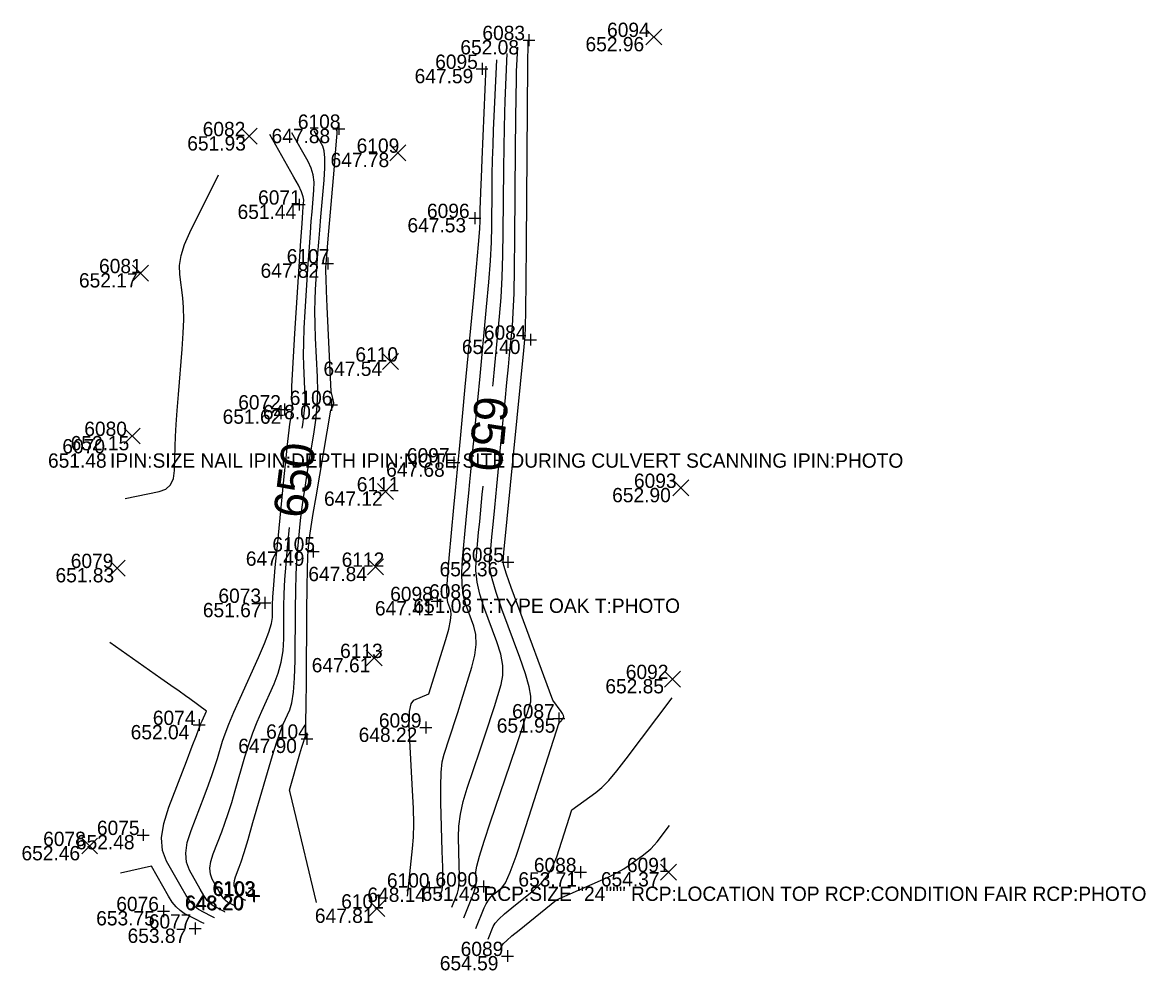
# Model space of a CAD drawing. Extents: x 2129350 to 2137777, y 657588 to 659885.
# Drawn here: x 2132810.6 to 2132904.6, y 659289.1 to 659368.6 of the extents above; entities that cross this region are included whole.
import ezdxf

# ---------------------------------------------------------------- set-up
doc = ezdxf.new("R2010")
doc.units = 0
for name, color, linetype in [('DT_X_Contour_Major', 7, 'Continuous'), ('DT_X_Contour_Minor', 7, 'Continuous'), ('SV_X_Random_Point', 7, 'Continuous'), ('SV_X_Shot_Marker', 7, 'Continuous'), ('SV_X_Text_Comment', 7, 'Continuous'), ('SV_X_Text_Elevation', 7, 'Continuous'), ('SV_X_Text_Name', 7, 'Continuous')]:
    doc.layers.add(name, color=color, linetype=linetype)

msp = doc.modelspace()

# ---------------------------------------------------------------- linework, layer by layer
at = {"layer": 'DT_X_Contour_Major'}
for points in [[(2132849.942, 659338.077), (2132849.965, 659338.308), (2132850.108, 659339.825), (2132850.495, 659343.923), (2132850.624, 659345.517), (2132850.721, 659347.224), (2132850.785, 659349.044), (2132850.817, 659350.978), (2132850.859, 659356.286), (2132850.878, 659358.135), (2132850.902, 659359.699), (2132850.932, 659360.979), (2132850.967, 659361.974), (2132851.146, 659365.957)], [(2132833.973, 659334.574), (2132834.021, 659334.853), (2132834.125, 659335.582), (2132834.19, 659336.319), (2132834.215, 659337.063), (2132834.199, 659337.815), (2132834.106, 659339.831), (2132834.087, 659340.68), (2132834.101, 659341.714), (2132834.148, 659342.934), (2132834.229, 659344.339), (2132834.486, 659348.334), (2132834.578, 659349.73), (2132834.661, 659350.921), (2132834.734, 659351.907), (2132834.799, 659352.689), (2132834.957, 659354.5), (2132834.972, 659355.16), (2132834.9, 659355.779), (2132834.739, 659356.358), (2132834.489, 659356.896), (2132833.12, 659359.316)], [(2132846.497, 659294.431), (2132846.975, 659295.621), (2132847.061, 659295.955), (2132847.115, 659296.45), (2132847.138, 659297.105), (2132847.128, 659297.919), (2132847.06, 659300.304), (2132847.086, 659301.232), (2132847.218, 659302.227), (2132847.455, 659303.29), (2132847.798, 659304.421), (2132848.85, 659307.525), (2132849.223, 659308.63), (2132849.55, 659309.618), (2132849.833, 659310.488), (2132850.071, 659311.241), (2132850.646, 659313.092), (2132850.785, 659313.837), (2132850.767, 659314.682), (2132850.595, 659315.628), (2132850.267, 659316.675), (2132849.186, 659319.6), (2132848.841, 659320.669), (2132848.618, 659321.678), (2132848.517, 659322.63), (2132848.537, 659323.523), (2132848.752, 659325.828), (2132848.839, 659326.756), (2132849.056, 659328.999), (2132849.126, 659329.717)], [(2132828.378, 659294.508), (2132828.352, 659294.53), (2132828.278, 659294.572), (2132827.719, 659294.859), (2132827.575, 659294.967), (2132827.411, 659295.154), (2132827.226, 659295.419), (2132827.02, 659295.763), (2132826.444, 659296.785), (2132826.288, 659297.206), (2132826.251, 659297.702), (2132826.334, 659298.273), (2132826.536, 659298.92), (2132827.236, 659300.743), (2132827.503, 659301.474), (2132827.782, 659302.296), (2132828.072, 659303.211), (2132828.372, 659304.219), (2132829.188, 659307.028), (2132829.505, 659308.058), (2132829.843, 659309.04), (2132830.203, 659309.975), (2132830.584, 659310.861), (2132831.628, 659313.162), (2132831.972, 659314.044), (2132832.22, 659314.963), (2132832.372, 659315.921), (2132832.429, 659316.916), (2132832.451, 659319.621), (2132832.477, 659320.693), (2132832.536, 659321.879), (2132832.631, 659323.18), (2132832.76, 659324.596), (2132832.923, 659326.243)]]:
    msp.add_lwpolyline(points, dxfattribs=at)
at = {"layer": 'DT_X_Contour_Minor'}
for points in [[(2132847.513, 659293.541), (2132848.247, 659295.37), (2132848.384, 659295.747), (2132848.48, 659296.093), (2132848.534, 659296.408), (2132848.547, 659296.693), (2132848.526, 659297.411), (2132848.596, 659297.874), (2132848.822, 659298.723), (2132849.205, 659299.96), (2132849.743, 659301.583), (2132851.385, 659306.427), (2132851.938, 659308.059), (2132852.362, 659309.321), (2132852.659, 659310.214), (2132852.828, 659310.738), (2132853.109, 659311.641), (2132853.13, 659312.127), (2132852.986, 659312.909), (2132852.674, 659313.987), (2132852.195, 659315.36), (2132850.697, 659319.415), (2132850.211, 659320.808), (2132849.877, 659321.945), (2132849.695, 659322.826), (2132849.666, 659323.451), (2132849.79, 659324.777), (2132849.855, 659325.459), (2132849.956, 659326.51), (2132850.095, 659327.93), (2132850.271, 659329.719), (2132850.789, 659334.981), (2132850.97, 659336.82), (2132851.123, 659338.39), (2132851.249, 659339.69), (2132851.347, 659340.722), (2132851.573, 659343.112), (2132851.649, 659344.246), (2132851.711, 659345.855), (2132851.756, 659347.939), (2132851.786, 659350.497), (2132851.846, 659357.953), (2132851.867, 659360.454), (2132851.889, 659362.368), (2132851.91, 659363.692), (2132851.93, 659364.429), (2132852.022, 659366.494)], [(2132848.529, 659292.652), (2132849.222, 659294.377), (2132849.383, 659294.726), (2132849.569, 659295.032), (2132849.781, 659295.298), (2132850.019, 659295.521), (2132850.686, 659296.06), (2132850.986, 659296.49), (2132851.385, 659297.373), (2132851.884, 659298.709), (2132852.482, 659300.5), (2132855.504, 659309.913), (2132855.595, 659309.979), (2132855.618, 659309.999), (2132855.648, 659310.032), (2132855.685, 659310.077), (2132855.857, 659310.303), (2132855.88, 659310.384), (2132855.854, 659310.5), (2132855.778, 659310.651), (2132855.653, 659310.838), (2132854.957, 659311.789), (2132852.027, 659319.72), (2132851.479, 659321.223), (2132851.091, 659322.334), (2132850.863, 659323.053), (2132850.795, 659323.379), (2132850.828, 659323.727), (2132850.87, 659324.162), (2132852.533, 659341.073), (2132852.65, 659342.301), (2132852.675, 659342.976), (2132852.701, 659344.486), (2132852.728, 659346.833), (2132852.756, 659350.016), (2132852.875, 659365.036), (2132852.892, 659366.884), (2132852.899, 659367.032)], [(2132845.481, 659295.32), (2132845.702, 659295.871), (2132845.738, 659296.164), (2132845.751, 659296.808), (2132845.742, 659297.801), (2132845.71, 659299.146), (2132845.593, 659303.197), (2132845.577, 659304.59), (2132845.614, 659305.731), (2132845.706, 659306.621), (2132845.853, 659307.258), (2132846.315, 659308.622), (2132846.508, 659309.201), (2132846.739, 659309.915), (2132847.008, 659310.762), (2132847.315, 659311.745), (2132848.184, 659314.543), (2132848.439, 659315.546), (2132848.549, 659316.454), (2132848.516, 659317.269), (2132848.339, 659317.989), (2132847.675, 659319.786), (2132847.472, 659320.529), (2132847.359, 659321.411), (2132847.338, 659322.434), (2132847.407, 659323.595), (2132847.714, 659326.878), (2132847.824, 659328.053), (2132847.925, 659329.117), (2132848.016, 659330.069), (2132848.098, 659330.91), (2132848.304, 659333.003), (2132848.398, 659333.963), (2132848.523, 659335.27), (2132848.68, 659336.925), (2132848.87, 659338.928), (2132849.418, 659344.734), (2132849.599, 659346.788), (2132849.731, 659348.593), (2132849.814, 659350.15), (2132849.848, 659351.46), (2132849.873, 659354.62), (2132849.888, 659355.816), (2132849.915, 659357.031), (2132849.954, 659358.265), (2132850.005, 659359.519), (2132850.27, 659365.419)], [(2132842.789, 659295.355), (2132843.223, 659299.359), (2132843.292, 659300.306), (2132843.316, 659301.431), (2132843.293, 659302.734), (2132843.224, 659304.216), (2132842.977, 659308.405), (2132842.93, 659309.795), (2132842.973, 659310.82), (2132843.106, 659311.482), (2132843.329, 659311.78), (2132844.581, 659312.323), (2132845.991, 659316.86), (2132846.244, 659317.742), (2132846.398, 659318.443), (2132846.454, 659318.964), (2132846.411, 659319.304), (2132846.164, 659319.971), (2132846.102, 659320.389), (2132846.1, 659321.145), (2132846.159, 659322.237), (2132846.278, 659323.667), (2132846.676, 659327.928), (2132846.809, 659329.35), (2132846.977, 659331.139), (2132847.112, 659332.534), (2132847.223, 659333.709), (2132847.396, 659335.542), (2132847.631, 659338.031), (2132848.341, 659345.545), (2132848.574, 659348.058), (2132848.741, 659349.962), (2132848.843, 659351.256), (2132848.878, 659351.941), (2132848.887, 659352.954), (2132848.899, 659353.496), (2132848.929, 659354.362), (2132848.977, 659355.551), (2132849.043, 659357.065), (2132849.394, 659364.881)], [(2132835.18, 659294.841), (2132833.305, 659302.649), (2132832.963, 659304.058), (2132832.918, 659304.234), (2132832.903, 659304.235), (2132833.786, 659307.277), (2132833.954, 659307.853), (2132834.08, 659308.275), (2132834.162, 659308.545), (2132834.202, 659308.662), (2132834.251, 659308.769), (2132834.269, 659309.083), (2132834.287, 659309.944), (2132834.306, 659311.353), (2132834.324, 659313.308), (2132834.373, 659319.252), (2132834.393, 659321.24), (2132834.415, 659322.746), (2132834.441, 659323.77), (2132834.469, 659324.311), (2132834.549, 659325.112), (2132834.608, 659325.569), (2132834.727, 659326.339), (2132834.904, 659327.423), (2132835.141, 659328.82), (2132836.385, 659336.071), (2132836.512, 659336.315), (2132836.532, 659336.358), (2132836.55, 659336.402), (2132836.566, 659336.447), (2132836.607, 659336.566), (2132836.616, 659336.623), (2132836.613, 659336.706), (2132836.597, 659336.814), (2132836.569, 659336.946), (2132836.409, 659337.625), (2132836.079, 659344.73), (2132836.018, 659346.077), (2132835.976, 659347.076), (2132835.955, 659347.726), (2132835.953, 659348.026), (2132835.975, 659348.361), (2132836, 659348.673), (2132836.15, 659350.42), (2132836.654, 659356.179), (2132836.776, 659357.602), (2132836.858, 659358.627), (2132836.901, 659359.253), (2132836.904, 659359.482), (2132836.825, 659359.621)], [(2132827.508, 659294.027), (2132827.489, 659294.044), (2132827.38, 659294.102), (2132826.513, 659294.548), (2132826.289, 659294.716), (2132826.033, 659295.006), (2132825.746, 659295.419), (2132825.426, 659295.954), (2132824.529, 659297.544), (2132824.286, 659298.199), (2132824.229, 659298.97), (2132824.358, 659299.859), (2132824.673, 659300.864), (2132825.761, 659303.701), (2132826.138, 659304.699), (2132826.451, 659305.565), (2132826.702, 659306.3), (2132826.889, 659306.904), (2132827.306, 659308.338), (2132827.515, 659308.967), (2132827.829, 659309.781), (2132828.249, 659310.779), (2132828.775, 659311.961), (2132830.317, 659315.358), (2132830.824, 659316.524), (2132831.187, 659317.473), (2132831.406, 659318.205), (2132831.481, 659318.72), (2132831.49, 659319.805), (2132831.518, 659320.419), (2132831.597, 659321.446), (2132831.726, 659322.885), (2132831.905, 659324.738), (2132832.449, 659330.23), (2132832.633, 659332.067), (2132832.779, 659333.458), (2132832.885, 659334.404), (2132832.952, 659334.904), (2132833.079, 659335.644), (2132833.119, 659335.923), (2132833.144, 659336.205), (2132833.153, 659336.49), (2132833.147, 659336.777), (2132833.111, 659337.549), (2132833.117, 659338.075), (2132833.162, 659339.075), (2132833.245, 659340.549), (2132833.366, 659342.496), (2132833.868, 659350.258), (2132833.962, 659351.701), (2132834.027, 659352.65), (2132834.06, 659353.106), (2132834.109, 659353.661), (2132834.071, 659353.939), (2132833.92, 659354.355), (2132833.658, 659354.91), (2132833.282, 659355.603), (2132831.268, 659359.163)], [(2132829.247, 659294.989), (2132829.215, 659295.017), (2132829.176, 659295.041), (2132828.925, 659295.171), (2132828.861, 659295.219), (2132828.788, 659295.302), (2132828.706, 659295.42), (2132828.614, 659295.572), (2132828.358, 659296.027), (2132828.289, 659296.214), (2132828.273, 659296.434), (2132828.31, 659296.688), (2132828.399, 659296.975), (2132828.71, 659297.786), (2132828.869, 659298.248), (2132829.113, 659299.027), (2132829.442, 659300.122), (2132829.855, 659301.533), (2132831.071, 659305.719), (2132831.495, 659307.149), (2132831.857, 659308.299), (2132832.156, 659309.17), (2132832.393, 659309.762), (2132832.939, 659310.966), (2132833.121, 659311.563), (2132833.254, 659312.454), (2132833.339, 659313.637), (2132833.376, 659315.112), (2132833.412, 659319.437), (2132833.435, 659320.966), (2132833.476, 659322.313), (2132833.536, 659323.475), (2132833.614, 659324.453), (2132833.849, 659326.818), (2132833.951, 659327.74), (2132834.081, 659328.734), (2132834.24, 659329.799), (2132834.427, 659330.936), (2132834.963, 659334.063), (2132835.132, 659335.241), (2132835.236, 659336.433), (2132835.276, 659337.637), (2132835.252, 659338.853), (2132835.1, 659342.114), (2132835.057, 659343.285), (2132835.041, 659344.353), (2132835.052, 659345.319), (2132835.091, 659346.183), (2132835.231, 659348.347), (2132835.289, 659349.201), (2132835.359, 659350.14), (2132835.442, 659351.164), (2132835.537, 659352.272), (2132835.805, 659355.34), (2132835.874, 659356.381), (2132835.879, 659357.203), (2132835.82, 659357.806), (2132835.697, 659358.189), (2132834.973, 659359.469)], [(2132819.148, 659328.673), (2132822.013, 659329.253), (2132822.553, 659329.457), (2132822.945, 659329.818), (2132823.188, 659330.337), (2132823.284, 659331.015), (2132823.34, 659333.033), (2132823.374, 659333.873), (2132823.431, 659334.878), (2132823.512, 659336.05), (2132823.617, 659337.389), (2132823.929, 659341.178), (2132824.02, 659342.513), (2132824.058, 659343.675), (2132824.044, 659344.665), (2132823.977, 659345.481), (2132823.728, 659347.429), (2132823.71, 659348.197), (2132823.845, 659349.041), (2132824.131, 659349.961), (2132824.569, 659350.956), (2132826.966, 659355.778)], [(2132826.639, 659293.546), (2132826.626, 659293.557), (2132826.305, 659293.724), (2132825.307, 659294.236), (2132825.003, 659294.464), (2132824.656, 659294.858), (2132824.265, 659295.418), (2132823.831, 659296.144), (2132822.615, 659298.302), (2132822.285, 659299.191), (2132822.208, 659300.238), (2132822.383, 659301.444), (2132822.81, 659302.808), (2132824.286, 659306.658), (2132824.772, 659307.924), (2132825.12, 659308.835), (2132825.332, 659309.39), (2132825.406, 659309.589), (2132825.423, 659309.647), (2132825.439, 659309.688), (2132825.472, 659309.767), (2132825.524, 659309.884), (2132825.595, 659310.04), (2132825.965, 659310.857), (2132824.575, 659311.88), (2132824.2, 659312.153), (2132823.671, 659312.532), (2132822.986, 659313.016), (2132822.148, 659313.607), (2132817.872, 659316.614)], [(2132849.545, 659291.762), (2132849.97, 659292.821), (2132850.136, 659293.089), (2132850.451, 659293.44), (2132850.917, 659293.874), (2132851.532, 659294.391), (2132853.371, 659295.879), (2132854.008, 659296.472), (2132854.54, 659297.135), (2132854.967, 659297.868), (2132855.289, 659298.671), (2132856.545, 659302.583), (2132858.576, 659304.044), (2132859.06, 659304.455), (2132859.641, 659305.063), (2132860.32, 659305.866), (2132861.097, 659306.866), (2132864.95, 659311.99)], [(2132850.561, 659290.873), (2132850.718, 659291.265), (2132850.832, 659291.406), (2132851.105, 659291.663), (2132851.537, 659292.034), (2132852.13, 659292.52), (2132855.266, 659295.057), (2132858.955, 659296.68), (2132859.698, 659297.021), (2132860.345, 659297.348), (2132860.896, 659297.662), (2132861.353, 659297.962), (2132862.441, 659298.746), (2132862.826, 659299.04), (2132863.164, 659299.334), (2132863.456, 659299.628), (2132863.7, 659299.922), (2132864.733, 659301.294)], [(2132825.769, 659293.065), (2132825.763, 659293.07), (2132825.584, 659293.163), (2132825.049, 659293.438), (2132824.1, 659293.925), (2132823.751, 659294.152), (2132823.415, 659294.468), (2132823.092, 659294.873), (2132822.782, 659295.366), (2132821.367, 659297.877), (2132818.76, 659297.293)]]:
    msp.add_lwpolyline(points, dxfattribs=at)
at = {"layer": 'SV_X_Random_Point'}
for p, q in [((2132862.748, 659366.666), (2132864.082, 659368)), ((2132862.748, 659368), (2132864.082, 659366.666)), ((2132828.873, 659358.353), (2132830.207, 659359.688)), ((2132828.873, 659359.688), (2132830.207, 659358.353)), ((2132841.309, 659356.965), (2132842.643, 659358.301)), ((2132841.309, 659358.301), (2132842.643, 659356.965)), ((2132819.769, 659346.882), (2132821.103, 659348.216)), ((2132819.769, 659348.216), (2132821.103, 659346.882)), ((2132840.712, 659339.475), (2132842.046, 659340.809)), ((2132840.712, 659340.809), (2132842.046, 659339.475)), ((2132819.071, 659333.243), (2132820.405, 659334.578)), ((2132819.071, 659334.578), (2132820.405, 659333.243)), ((2132840.288, 659328.595), (2132841.622, 659329.929)), ((2132840.288, 659329.929), (2132841.622, 659328.595)), ((2132865.008, 659328.892), (2132866.342, 659330.227)), ((2132865.008, 659330.227), (2132866.342, 659328.892)), ((2132817.824, 659322.182), (2132819.158, 659323.517)), ((2132817.824, 659323.517), (2132819.158, 659322.182)), ((2132839.447, 659322.284), (2132840.781, 659323.62)), ((2132839.447, 659323.62), (2132840.781, 659322.284)), ((2132839.325, 659314.645), (2132840.659, 659315.98)), ((2132839.325, 659315.98), (2132840.659, 659314.645)), ((2132864.315, 659312.883), (2132865.649, 659314.218)), ((2132864.315, 659314.218), (2132865.649, 659312.883)), ((2132815.514, 659298.897), (2132816.848, 659300.232)), ((2132815.514, 659300.232), (2132816.848, 659298.897)), ((2132863.986, 659296.713), (2132865.32, 659298.047)), ((2132863.986, 659298.047), (2132865.32, 659296.713)), ((2132839.569, 659293.659), (2132840.903, 659294.995)), ((2132839.569, 659294.995), (2132840.903, 659293.659))]:
    msp.add_line(p, q, dxfattribs=at)
at = {"layer": 'SV_X_Shot_Marker'}
for p, q in [((2132852.466, 659367.073), (2132853.466, 659367.073)), ((2132852.966, 659367.573), (2132852.966, 659366.573)), ((2132852.966, 659367.073), (2132852.966, 659367.073)), ((2132848.533, 659364.66), (2132849.533, 659364.66)), ((2132849.033, 659365.16), (2132849.033, 659364.16)), ((2132849.033, 659364.66), (2132849.033, 659364.66)), ((2132836.551, 659359.64), (2132837.551, 659359.64)), ((2132837.051, 659360.14), (2132837.051, 659359.14)), ((2132837.051, 659359.64), (2132837.051, 659359.64)), ((2132833.234, 659353.29), (2132834.234, 659353.29)), ((2132833.734, 659353.79), (2132833.734, 659352.79)), ((2132833.734, 659353.29), (2132833.734, 659353.29)), ((2132847.921, 659352.168), (2132848.921, 659352.168)), ((2132848.421, 659352.668), (2132848.421, 659351.668)), ((2132848.421, 659352.168), (2132848.421, 659352.168)), ((2132835.611, 659348.363), (2132836.611, 659348.363)), ((2132836.111, 659348.863), (2132836.111, 659347.863)), ((2132836.111, 659348.363), (2132836.111, 659348.363)), ((2132852.581, 659341.977), (2132853.581, 659341.977)), ((2132853.081, 659342.477), (2132853.081, 659341.477)), ((2132853.081, 659341.977), (2132853.081, 659341.977)), ((2132836.44, 659337.01), (2132836.44, 659336.01)), ((2132831.995, 659336.134), (2132832.995, 659336.134)), ((2132832.495, 659336.634), (2132832.495, 659335.634)), ((2132832.495, 659336.134), (2132832.495, 659336.134)), ((2132835.94, 659336.51), (2132836.94, 659336.51)), ((2132836.44, 659336.51), (2132836.44, 659336.51)), ((2132846.163, 659331.697), (2132847.163, 659331.697)), ((2132846.663, 659332.197), (2132846.663, 659331.197)), ((2132846.663, 659331.697), (2132846.663, 659331.697)), ((2132834.407, 659324.238), (2132835.407, 659324.238)), ((2132834.907, 659324.738), (2132834.907, 659323.738)), ((2132834.907, 659324.238), (2132834.907, 659324.238)), ((2132851.196, 659323.854), (2132851.196, 659322.854)), ((2132850.696, 659323.354), (2132851.696, 659323.354)), ((2132851.196, 659323.354), (2132851.196, 659323.354)), ((2132830.846, 659320.429), (2132830.846, 659319.429)), ((2132844.773, 659320.08), (2132845.773, 659320.08)), ((2132845.273, 659320.58), (2132845.273, 659319.58)), ((2132845.273, 659320.08), (2132845.273, 659320.08)), ((2132830.346, 659319.929), (2132831.346, 659319.929)), ((2132830.846, 659319.929), (2132830.846, 659319.929)), ((2132855.455, 659310.758), (2132855.455, 659309.758)), ((2132825.344, 659310.202), (2132825.344, 659309.202)), ((2132844.328, 659309.983), (2132844.328, 659308.983)), ((2132854.955, 659310.258), (2132855.955, 659310.258)), ((2132855.455, 659310.258), (2132855.455, 659310.258)), ((2132824.844, 659309.702), (2132825.844, 659309.702)), ((2132825.344, 659309.702), (2132825.344, 659309.702)), ((2132834.379, 659309.054), (2132834.379, 659308.054)), ((2132843.828, 659309.483), (2132844.828, 659309.483)), ((2132844.328, 659309.483), (2132844.328, 659309.483)), ((2132833.879, 659308.554), (2132834.879, 659308.554)), ((2132834.379, 659308.554), (2132834.379, 659308.554)), ((2132820.173, 659300.487), (2132821.173, 659300.487)), ((2132820.673, 659300.987), (2132820.673, 659299.987)), ((2132820.673, 659300.487), (2132820.673, 659300.487)), ((2132857.285, 659297.871), (2132857.285, 659296.871)), ((2132844.605, 659296.587), (2132844.605, 659295.587)), ((2132849.158, 659296.664), (2132849.158, 659295.664)), ((2132856.785, 659297.371), (2132857.785, 659297.371)), ((2132857.285, 659297.371), (2132857.285, 659297.371)), ((2132829.89, 659295.92), (2132829.89, 659294.92)), ((2132829.942, 659295.873), (2132829.942, 659294.873)), ((2132844.105, 659296.087), (2132845.105, 659296.087)), ((2132844.605, 659296.087), (2132844.605, 659296.087)), ((2132848.658, 659296.164), (2132849.658, 659296.164)), ((2132849.158, 659296.164), (2132849.158, 659296.164)), ((2132829.39, 659295.42), (2132830.39, 659295.42)), ((2132829.442, 659295.373), (2132830.442, 659295.373)), ((2132829.89, 659295.42), (2132829.89, 659295.42)), ((2132829.942, 659295.373), (2132829.942, 659295.373)), ((2132821.869, 659294.113), (2132822.869, 659294.113)), ((2132822.369, 659294.613), (2132822.369, 659293.613)), ((2132822.369, 659294.113), (2132822.369, 659294.113)), ((2132825.016, 659293.149), (2132825.016, 659292.149)), ((2132824.516, 659292.649), (2132825.516, 659292.649)), ((2132825.016, 659292.649), (2132825.016, 659292.649)), ((2132850.658, 659290.35), (2132851.658, 659290.35)), ((2132851.158, 659290.85), (2132851.158, 659289.85)), ((2132851.158, 659290.35), (2132851.158, 659290.35))]:
    msp.add_line(p, q, dxfattribs=at)

# ---------------------------------------------------------------- texts
at = {"layer": 'DT_X_Contour_Major'}
for rotation, p in [(264.42249, (2132848.467, 659337.346)), (82.81427, (2132834.324, 659326.943))]:
    msp.add_text('650', height=2.8, rotation=rotation, dxfattribs=at).set_placement(p)
at = {"layer": 'SV_X_Text_Comment'}
for s, p in [('IPIN:SIZE NAIL IPIN:DEPTH IPIN:NOTE SITE DURING CULVERT SCANNING IPIN:PHOTO', (2132817.882, 659331.254)), ('T:TYPE OAK T:PHOTO', (2132848.578, 659319.091)), ('RCP:SIZE "24""" RCP:LOCATION TOP RCP:CONDITION FAIR RCP:PHOTO', (2132849.158, 659294.964))]:
    msp.add_text(s, height=1.2, dxfattribs=at).set_placement(p)
at = {"layer": 'SV_X_Text_Elevation'}
for s, p in [('652.08', (2132847.221, 659365.873)), ('652.96', (2132857.699, 659366.133)), ('647.59', (2132843.392, 659363.46)), ('647.88', (2132831.41, 659358.44)), ('651.93', (2132824.354, 659357.821)), ('647.78', (2132836.354, 659356.433)), ('651.44', (2132828.566, 659352.09)), ('647.53', (2132842.79, 659350.968)), ('647.82', (2132830.489, 659347.163)), ('652.17', (2132815.287, 659346.349)), ('652.40', (2132847.346, 659340.777)), ('647.54', (2132835.757, 659338.942)), ('651.62', (2132827.318, 659334.934)), ('648.02', (2132830.686, 659335.31)), ('652.15', (2132814.589, 659332.711)), ('651.48', (2132812.696, 659331.254)), ('647.68', (2132841.004, 659330.497)), ('652.90', (2132859.93, 659328.36)), ('647.12', (2132835.806, 659328.062)), ('647.49', (2132829.257, 659323.038)), ('647.84', (2132834.492, 659321.752)), ('652.36', (2132845.48, 659322.154)), ('651.83', (2132813.323, 659321.65)), ('647.41', (2132840.066, 659318.88)), ('651.08', (2132843.288, 659319.091)), ('651.67', (2132825.66, 659318.729)), ('647.61', (2132834.776, 659314.113)), ('652.85', (2132859.36, 659312.351)), ('652.04', (2132819.618, 659308.502)), ('651.95', (2132850.269, 659309.058)), ('648.22', (2132838.706, 659308.283)), ('647.90', (2132828.625, 659307.354)), ('652.48', (2132815.032, 659299.287)), ('652.46', (2132810.474, 659298.365)), ('653.71', (2132852.078, 659296.171)), ('654.37', (2132858.984, 659296.18)), ('648.14', (2132839.437, 659294.887)), ('651.43', (2132843.981, 659294.964)), ('648.20', (2132824.155, 659294.22)), ('648.20', (2132824.207, 659294.173)), ('653.75', (2132816.728, 659292.913)), ('647.81', (2132835.039, 659293.127)), ('653.87', (2132819.357, 659291.449)), ('654.59', (2132845.499, 659289.15))]:
    msp.add_text(s, height=1.2, dxfattribs=at).set_placement(p)
at = {"layer": 'SV_X_Text_Name'}
for s, p in [('6083', (2132849.064, 659367.073)), ('6094', (2132859.503, 659367.333)), ('6095', (2132845.112, 659364.66)), ('6108', (2132833.612, 659359.64)), ('6082', (2132825.647, 659359.021)), ('6109', (2132838.537, 659357.633)), ('6071', (2132830.285, 659353.29)), ('6096', (2132844.424, 659352.168)), ('6107', (2132832.682, 659348.363)), ('6081', (2132816.968, 659347.549)), ('6084', (2132849.188, 659341.977)), ('6110', (2132838.432, 659340.142)), ('6072', (2132828.621, 659336.134)), ('6106', (2132832.935, 659336.51)), ('6080', (2132815.732, 659333.911)), ('6070', (2132813.895, 659332.454)), ('6097', (2132842.742, 659331.697)), ('6111', (2132838.546, 659329.262)), ('6093', (2132861.754, 659329.56)), ('6105', (2132831.478, 659324.238)), ('6079', (2132814.598, 659322.85)), ('6112', (2132837.281, 659322.952)), ('6085', (2132847.294, 659323.354)), ('6073', (2132826.963, 659319.929)), ('6098', (2132841.343, 659320.08)), ('6086', (2132844.6, 659320.291)), ('6113', (2132837.149, 659315.313)), ('6092', (2132861.07, 659313.551)), ('6074', (2132821.47, 659309.702)), ('6099', (2132840.398, 659309.483)), ('6087', (2132851.553, 659310.258)), ('6104', (2132830.959, 659308.554)), ('6075', (2132816.79, 659300.487)), ('6078', (2132812.288, 659299.565)), ('6088', (2132853.373, 659297.371)), ('6091', (2132861.166, 659297.38)), ('6103', (2132826.461, 659295.42)), ('6102', (2132826.522, 659295.373)), ('6100', (2132841.072, 659296.087)), ('6090', (2132845.133, 659296.164)), ('6076', (2132818.41, 659294.113)), ('6101', (2132837.241, 659294.327)), ('6077', (2132821.133, 659292.649)), ('6089', (2132847.246, 659290.35))]:
    msp.add_text(s, height=1.2, dxfattribs=at).set_placement(p)

doc.saveas('drawing.dxf')
